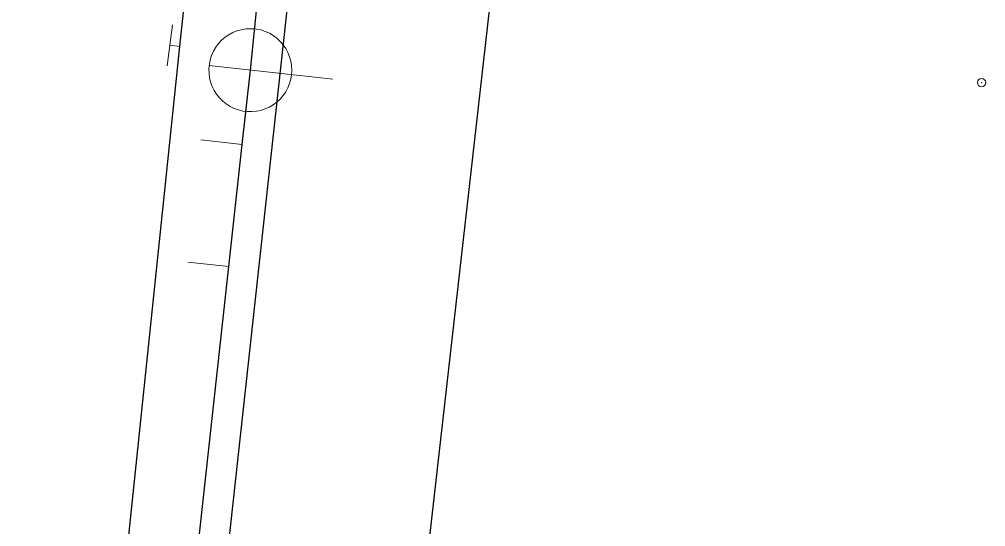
# Model space of a CAD drawing. Extents: x -783064 to -782702, y -1007904 to -1007145.
# Drawn here: x -782810.82 to -782787.52, y -1007626.56 to -1007614.35 of the extents above; entities that cross this region are included whole.
import ezdxf

# ---------------------------------------------------------------- set-up
doc = ezdxf.new("R2010")
doc.units = 0
doc.header["$LTSCALE"] = 0.4
doc.header["$PDMODE"] = 32
doc.header["$PDSIZE"] = 0.2
for name, color, linetype, lineweight in [('1', 7, 'Continuous', 13), ('11', 7, 'Continuous', 13), ('14', 7, 'Continuous', 13), ('17', 7, 'Continuous', 25), ('22', 7, 'Continuous', 13), ('34', 7, 'Continuous', 13)]:
    doc.layers.add(name, color=color, linetype=linetype, lineweight=lineweight)

msp = doc.modelspace()

# ---------------------------------------------------------------- linework, layer by layer
at = {"layer": '1'}
msp.add_point((-782787.62, -1007615.869), dxfattribs=at)
at = {"layer": '11'}
for p, q in [((-782806.44, -1007617.25), (-782805.445, -1007617.359)), ((-782806.761, -1007620.192), (-782805.767, -1007620.301))]:
    msp.add_line(p, q, dxfattribs=at)
at = {"layer": '14', "lineweight": 25}
for p, q in [((-782807.829, -1007645.75), (-782798.949, -1007564.67)), ((-782805.25, -1007615.57), (-782804.471, -1007607.979))]:
    msp.add_line(p, q, dxfattribs=at)
at = {"layer": '14'}
msp.add_line((-782806.96, -1007615), (-782807.19, -1007614.97), dxfattribs=at)
at = {"layer": '14', "lineweight": 25}
msp.add_lwpolyline([(-782810.82, -1007666.31), (-782810.458, -1007663.075), (-782808.517, -1007645.371), (-782807.083, -1007632.299), (-782805.767, -1007620.301), (-782805.445, -1007617.359), (-782805.25, -1007615.57)], dxfattribs=at)
at = {"layer": '17'}
for points in [[(-782801.55, -1007565.42), (-782803.719, -1007584.76), (-782806.96, -1007615), (-782809.59, -1007640.17), (-782810.57, -1007649.22)], [(-782797.572, -1007594.291), (-782799.44, -1007613.69), (-782801.199, -1007629.14), (-782801.87, -1007634.05), (-782802.967, -1007644.343), (-782805.123, -1007667.966)]]:
    msp.add_lwpolyline(points, dxfattribs=at)
at = {"layer": '22'}
msp.add_line((-782803.261, -1007615.787), (-782806.243, -1007615.461), dxfattribs=at)
msp.add_lwpolyline([(-782805.14, -1007614.576), (-782805.249, -1007614.57), (-782805.358, -1007614.576), (-782805.467, -1007614.594), (-782805.572, -1007614.623), (-782805.674, -1007614.664), (-782805.77, -1007614.716), (-782805.86, -1007614.778), (-782805.943, -1007614.85), (-782806.018, -1007614.93), (-782806.083, -1007615.017), (-782806.138, -1007615.112), (-782806.183, -1007615.213), (-782806.216, -1007615.317), (-782806.238, -1007615.424), (-782806.248, -1007615.534), (-782806.246, -1007615.642), (-782806.233, -1007615.752), (-782806.207, -1007615.858), (-782806.169, -1007615.961), (-782806.121, -1007616.058), (-782806.062, -1007616.151), (-782805.994, -1007616.236), (-782805.916, -1007616.314), (-782805.831, -1007616.383), (-782805.739, -1007616.441), (-782805.641, -1007616.489), (-782805.537, -1007616.527), (-782805.431, -1007616.553), (-782805.322, -1007616.567), (-782805.213, -1007616.568), (-782805.104, -1007616.559), (-782804.997, -1007616.537), (-782804.893, -1007616.504), (-782804.792, -1007616.46), (-782804.698, -1007616.404), (-782804.61, -1007616.339), (-782804.529, -1007616.264), (-782804.458, -1007616.181), (-782804.396, -1007616.092), (-782804.344, -1007615.995), (-782804.303, -1007615.894), (-782804.273, -1007615.788), (-782804.255, -1007615.679), (-782804.249, -1007615.57), (-782804.255, -1007615.461), (-782804.273, -1007615.354), (-782804.302, -1007615.248), (-782804.343, -1007615.146), (-782804.395, -1007615.049), (-782804.457, -1007614.959), (-782804.528, -1007614.876), (-782804.609, -1007614.802), (-782804.696, -1007614.736), (-782804.791, -1007614.681), (-782804.89, -1007614.636), (-782804.995, -1007614.602), (-782805.102, -1007614.581)], close=True, dxfattribs=at)
at = {"layer": '34'}
msp.add_line((-782807.254, -1007615.465), (-782807.124, -1007614.474), dxfattribs=at)

doc.saveas('drawing.dxf')
